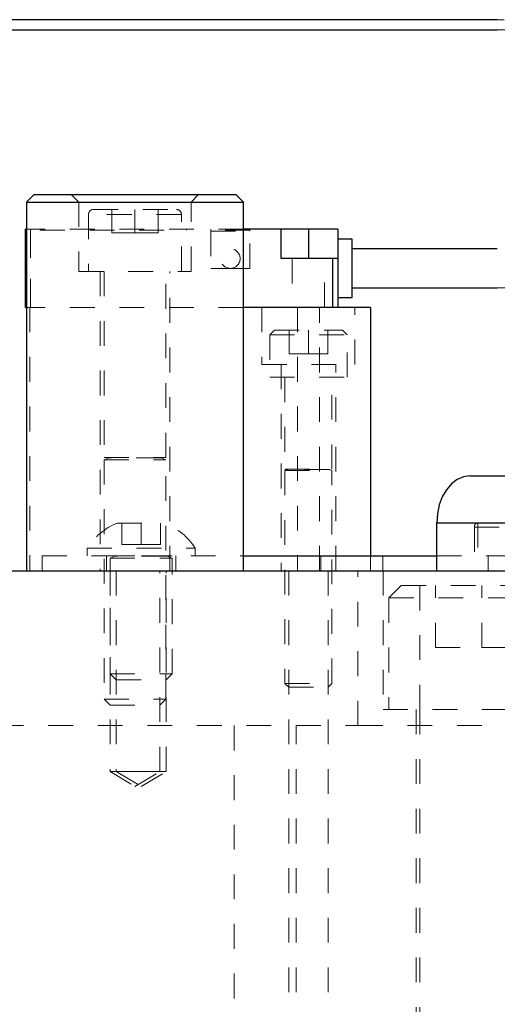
# Model space of a CAD drawing. Header units: inches. Extents: x 220 to 877, y 4 to 174.
# Tile 433 of 656: x 464.46 to 466.38, y 134.21 to 138.18. Entities that reach past the tile are written whole.
import ezdxf

# ---------------------------------------------------------------- set-up
doc = ezdxf.new("R2010")
doc.units = ezdxf.units.IN
doc.header["$LTSCALE"] = 0.5
doc.header["$MEASUREMENT"] = 0
doc.linetypes.add('HIDDEN', pattern=[0.225, 0.15, -0.075])
for name, color, linetype in [('DIE-M-S', 8, 'Continuous'), ('DIE-M-S3', 8, 'Continuous'), ('DSS-M-S', 53, 'Continuous'), ('SVD-M-S', 8, 'Continuous')]:
    doc.layers.add(name, color=color, linetype=linetype)

msp = doc.modelspace()

# ---------------------------------------------------------------- linework, layer by layer
at = {"layer": 'DIE-M-S', "linetype": 'Continuous', "lineweight": 25}
for p, q in [((464.47889, 137.02272), (464.47889, 137.33768)), ((464.48312, 137.33768), (464.47889, 137.33768)), ((465.51038, 137.33768), (465.35812, 137.33768)), ((465.51038, 137.21957), (465.51038, 137.33768)), ((465.62062, 137.33768), (465.51038, 137.33768)), ((465.62062, 137.33768), (465.62062, 137.21957)), ((465.73873, 137.33768), (465.62062, 137.33768)), ((465.73873, 137.33768), (465.73873, 137.21957)), ((465.79778, 137.29831), (465.73873, 137.29831)), ((465.79778, 137.06209), (465.79778, 137.29831)), ((466.38312, 137.25894), (465.79778, 137.25894)), ((465.71904, 137.21957), (465.51038, 137.21957)), ((465.71904, 137.02272), (465.71904, 137.21957)), ((465.73873, 137.21957), (465.71904, 137.21957)), ((465.73873, 137.21957), (465.73873, 137.02272)), ((465.79778, 137.10146), (466.38312, 137.10146)), ((465.73873, 137.06209), (465.79778, 137.06209)), ((464.47889, 137.02272), (464.48312, 137.02272)), ((465.87062, 137.02272), (465.35812, 137.02272)), ((465.87062, 137.02272), (465.87062, 136.02072))]:
    msp.add_line(p, q, dxfattribs=at)
at = {"layer": 'DIE-M-S', "linetype": 'HIDDEN', "lineweight": 18}
for p, q in [((464.49857, 137.33768), (464.48312, 137.33768)), ((464.49857, 137.33768), (464.49857, 137.02272)), ((465.35812, 137.33768), (464.49857, 137.33768)), ((464.49857, 137.02272), (464.49857, 137.33768)), ((464.53794, 137.33768), (464.53794, 137.33375)), ((464.53794, 137.33375), (465.12849, 137.33375)), ((465.12849, 137.33375), (465.12849, 137.33768)), ((465.22692, 137.33768), (465.22692, 137.33375)), ((465.3844, 137.33375), (465.22692, 137.33375)), ((465.22692, 137.33375), (465.22692, 137.32981)), ((465.22692, 137.32981), (465.3844, 137.32981)), ((465.22692, 137.32981), (465.22692, 137.1802)), ((465.3844, 137.33375), (465.3844, 137.33768)), ((465.3844, 137.32981), (465.3844, 137.33375)), ((465.3844, 137.1802), (465.3844, 137.32981)), ((465.62062, 137.21957), (465.62062, 137.33768)), ((466.56669, 137.25894), (466.38312, 137.25894)), ((465.55566, 137.21957), (465.55566, 137.02272)), ((465.68558, 137.02272), (465.68558, 137.21957)), ((465.71904, 137.21957), (465.71904, 137.02272)), ((465.30566, 137.1802), (465.22692, 137.1802)), ((465.3844, 137.1802), (465.30566, 137.1802)), ((466.38312, 137.10146), (466.56669, 137.10146)), ((464.48312, 137.02272), (464.49562, 137.02272)), ((464.49562, 137.02272), (464.49562, 135.96072)), ((465.35812, 137.02272), (464.49562, 137.02272)), ((465.43312, 137.02272), (465.43312, 136.79272)), ((465.57612, 137.02272), (465.57612, 135.96072)), ((465.66512, 135.96072), (465.66512, 137.02272)), ((465.80812, 136.79272), (465.80812, 137.02272)), ((465.43312, 136.79272), (465.80812, 136.79272)), ((465.51012, 136.79272), (465.51012, 135.96072)), ((465.73112, 135.96072), (465.73112, 136.79272)), ((465.87062, 136.02072), (465.87062, 135.96072))]:
    msp.add_line(p, q, dxfattribs=at)
msp.add_circle((465.30566, 137.21957), 0.03937, dxfattribs=at)
at = {"layer": 'DIE-M-S3', "linetype": 'Continuous', "lineweight": 25}
for p, q in [((464.51312, 137.47772), (464.48312, 137.44772)), ((464.51312, 137.47772), (465.32812, 137.47772)), ((465.35812, 137.44772), (465.32812, 137.47772)), ((464.48312, 137.44772), (464.48312, 135.96072)), ((464.48312, 137.44772), (465.35812, 137.44772)), ((465.35812, 135.96072), (465.35812, 137.44772))]:
    msp.add_line(p, q, dxfattribs=at)
at = {"layer": 'DIE-M-S3', "linetype": 'HIDDEN', "lineweight": 18}
for p, q in [((464.66375, 137.47772), (464.69375, 137.44772)), ((465.14749, 137.44772), (465.17749, 137.47772)), ((464.69375, 137.44772), (464.69375, 137.16772)), ((464.7528, 137.41772), (465.08843, 137.41772)), ((464.82687, 137.32397), (464.82687, 137.41772)), ((464.92062, 137.32397), (464.92062, 137.41772)), ((465.01437, 137.32397), (465.01437, 137.41772)), ((465.14749, 137.16772), (465.14749, 137.44772)), ((464.73312, 137.39804), (464.73312, 137.16772)), ((465.10768, 137.39804), (464.73355, 137.39804)), ((465.10812, 137.16772), (465.10812, 137.39804)), ((464.82687, 137.32397), (464.92062, 137.32397)), ((464.92062, 137.32397), (465.01437, 137.32397)), ((464.69375, 137.16772), (465.14749, 137.16772)), ((464.78012, 137.16772), (464.78012, 135.96072)), ((464.79562, 137.16772), (464.79562, 136.41733)), ((465.04562, 136.41733), (465.04562, 137.16772)), ((465.06112, 135.96072), (465.06112, 137.16772)), ((464.79562, 136.41733), (465.04562, 136.41733)), ((464.81592, 136.4158), (464.79562, 136.40841)), ((465.02487, 136.4158), (464.81637, 136.4158)), ((465.04562, 136.40841), (465.02531, 136.4158)), ((464.79562, 136.40841), (465.04562, 136.40841)), ((464.79562, 136.40841), (464.79562, 135.44222)), ((465.04562, 135.44222), (465.04562, 136.40841)), ((464.79562, 135.44222), (465.04562, 135.44222)), ((464.79562, 135.44222), (464.82012, 135.41772)), ((465.02112, 135.41772), (465.04562, 135.44222)), ((464.82012, 135.41772), (465.02112, 135.41772))]:
    msp.add_line(p, q, dxfattribs=at)
for centre, radius, start, end in [((464.7528, 137.39804), 0.01969, 90, 180), ((465.08843, 137.39804), 0.01969, 0, 90), ((464.81565, 136.41654), 0.000787, 290, 90), ((465.02558, 136.41654), 0.000787, 90, 250)]:
    msp.add_arc(centre, radius, start, end, dxfattribs=at)
at = {"layer": 'DSS-M-S', "linetype": 'HIDDEN', "lineweight": 18}
for p, q in [((466.30412, 136.15372), (466.30412, 135.96072)), ((464.54562, 136.02072), (464.54562, 135.96072)), ((464.54562, 136.02072), (465.35812, 136.02072)), ((464.80512, 136.02072), (464.80512, 135.96072)), ((465.08612, 135.96072), (465.08612, 136.02072)), ((465.67062, 135.96072), (465.67062, 136.02072)), ((465.92062, 135.96072), (465.92062, 136.02072)), ((466.13861, 136.02072), (467.09562, 136.02072)), ((466.34562, 135.96072), (466.34562, 136.02072)), ((466.34562, 135.96072), (466.34562, 136.02072)), ((464.82012, 135.96072), (464.82012, 135.15072)), ((464.84512, 135.96072), (464.84512, 135.15072)), ((465.02112, 135.15072), (465.02112, 135.96072)), ((465.04612, 135.15072), (465.04612, 135.96072)), ((465.54112, 135.96072), (465.54112, 133.46072)), ((465.70012, 133.46072), (465.70012, 135.96072)), ((465.82062, 135.33572), (465.82062, 135.96072)), ((465.82062, 135.33572), (465.82062, 135.96072)), ((465.92212, 135.96072), (465.92212, 135.40072)), ((466.07062, 135.40072), (466.07062, 135.96072)), ((465.92212, 135.40072), (466.32062, 135.40072)), ((466.05512, 135.40072), (466.05512, 133.46072)), ((466.32062, 135.40072), (466.71912, 135.40072)), ((457.57062, 135.33572), (465.82062, 135.33572)), ((465.32062, 135.33572), (465.32062, 133.46072)), ((465.57062, 133.46072), (465.57062, 135.33572)), ((465.82062, 135.33572), (466.57062, 135.33572)), ((464.82012, 135.15072), (464.92062, 135.15072)), ((464.82012, 135.15072), (464.92062, 135.09034)), ((464.84512, 135.15072), (464.94562, 135.09034)), ((464.92062, 135.15072), (465.02112, 135.15072)), ((464.92062, 135.09034), (465.02112, 135.15072)), ((464.94562, 135.09034), (465.04612, 135.15072)), ((465.02112, 135.15072), (465.04612, 135.15072))]:
    msp.add_line(p, q, dxfattribs=at)
at = {"layer": 'DSS-M-S', "linetype": 'Continuous', "lineweight": 25}
for p, q in [((465.35812, 136.02072), (466.13861, 136.02072)), ((463.94562, 135.96072), (470.19562, 135.96072))]:
    msp.add_line(p, q, dxfattribs=at)
at = {"layer": 'SVD-M-S', "linetype": 'Continuous', "lineweight": 25}
for p, q in [((466.38312, 138.18311), (463.20562, 138.18311)), ((463.20562, 138.14211), (466.38312, 138.14211)), ((466.24618, 136.33909), (466.22111, 136.32834)), ((466.27225, 136.34272), (466.24618, 136.33909)), ((466.27225, 136.34272), (466.71066, 136.34272)), ((466.198, 136.31087), (466.17775, 136.28737)), ((466.22111, 136.32834), (466.198, 136.31087)), ((466.16113, 136.25873), (466.14878, 136.22605)), ((466.17775, 136.28737), (466.16113, 136.25873)), ((466.14878, 136.22605), (466.14117, 136.1906)), ((466.14117, 136.1906), (466.13861, 136.15372)), ((466.13861, 136.15372), (466.57701, 136.15372)), ((466.13861, 135.96072), (466.13861, 136.15372))]:
    msp.add_line(p, q, dxfattribs=at)
at = {"layer": 'SVD-M-S', "linetype": 'HIDDEN', "lineweight": 18}
for p, q in [((466.8102, 138.18311), (466.38312, 138.18311)), ((466.38312, 138.14211), (466.8102, 138.14211)), ((465.48362, 136.93072), (465.46462, 136.91172)), ((465.46462, 136.91172), (465.77662, 136.91172)), ((465.46462, 136.91172), (465.46462, 136.74072)), ((465.48362, 136.93072), (465.75762, 136.93072)), ((465.54249, 136.83572), (465.54249, 136.93072)), ((465.62062, 136.83572), (465.62062, 136.93072)), ((465.69874, 136.83572), (465.69874, 136.93072)), ((465.77662, 136.91172), (465.75762, 136.93072)), ((465.77662, 136.74072), (465.77662, 136.91172)), ((465.54249, 136.83572), (465.62062, 136.83572)), ((465.62062, 136.83572), (465.69874, 136.83572)), ((465.46462, 136.74072), (465.77662, 136.74072)), ((465.52562, 136.74072), (465.52562, 136.37033)), ((465.71562, 136.37033), (465.71562, 136.74072)), ((465.52562, 136.37033), (465.71562, 136.37033)), ((465.53692, 136.3688), (465.52562, 136.36469)), ((465.52562, 136.36469), (465.71562, 136.36469)), ((465.52562, 136.36469), (465.52562, 135.50622)), ((465.70431, 136.3688), (465.53692, 136.3688)), ((465.71562, 136.36469), (465.70431, 136.3688)), ((465.71562, 135.50622), (465.71562, 136.36469)), ((464.84812, 136.15272), (465.04312, 136.15272)), ((464.86762, 136.06572), (464.86762, 136.15272)), ((464.94562, 136.06572), (464.94562, 136.15272)), ((465.02362, 136.06572), (465.02362, 136.15272)), ((466.30301, 136.15372), (466.13861, 136.15372)), ((466.74141, 136.15372), (466.30301, 136.15372)), ((466.72904, 136.13622), (466.29063, 136.13622)), ((466.29063, 136.13622), (466.72904, 136.13622)), ((466.29063, 136.13622), (466.29063, 135.96072)), ((464.86762, 136.06572), (464.94562, 136.06572)), ((464.94562, 136.06572), (465.02362, 136.06572)), ((464.72712, 136.05172), (465.16412, 136.05172)), ((464.72712, 136.05172), (464.72712, 136.02072)), ((464.82062, 136.02072), (464.82062, 136.02033)), ((464.82062, 136.02033), (465.07062, 136.02033)), ((464.84092, 136.0188), (464.82062, 136.01141)), ((465.04987, 136.0188), (464.84137, 136.0188)), ((465.07062, 136.01141), (465.05031, 136.0188)), ((465.07062, 136.02033), (465.07062, 136.02072)), ((465.16412, 136.02072), (465.16412, 136.05172)), ((464.82062, 136.01141), (465.07062, 136.01141)), ((464.82062, 136.01141), (464.82062, 135.54522)), ((465.07062, 135.54522), (465.07062, 136.01141)), ((465.99562, 135.90072), (465.94562, 135.85072)), ((465.99562, 135.90072), (466.64562, 135.90072)), ((466.13312, 135.65072), (466.13312, 135.90072)), ((466.32062, 135.65072), (466.32062, 135.90072)), ((465.94562, 135.85072), (466.69562, 135.85072)), ((465.94562, 135.85072), (465.94562, 135.40072)), ((466.13312, 135.65072), (466.32062, 135.65072)), ((466.32062, 135.65072), (466.50812, 135.65072)), ((464.82062, 135.54522), (465.07062, 135.54522)), ((464.82062, 135.54522), (464.84512, 135.52072)), ((465.04612, 135.52072), (465.07062, 135.54522)), ((464.84512, 135.52072), (465.04612, 135.52072)), ((465.52562, 135.50622), (465.71562, 135.50622)), ((465.52562, 135.50622), (465.54112, 135.49072)), ((465.70012, 135.49072), (465.71562, 135.50622)), ((465.54112, 135.49072), (465.70012, 135.49072)), ((466.07062, 135.40072), (466.07062, 134.15033))]:
    msp.add_line(p, q, dxfattribs=at)
for centre, radius, start, end in [((465.53665, 136.36954), 0.000787, 290, 90), ((465.70458, 136.36954), 0.000787, 90, 250), ((464.9531, 135.90397), 0.27, 112.88177, 146.82246), ((464.93813, 135.90397), 0.27, 33.17754, 67.11823), ((466.3061, 136.13841), 0.01562, 101.42175, 188.04947), ((464.84065, 136.01954), 0.000787, 290, 90), ((465.05058, 136.01954), 0.000787, 90, 250)]:
    msp.add_arc(centre, radius, start, end, dxfattribs=at)

doc.saveas('drawing.dxf')
